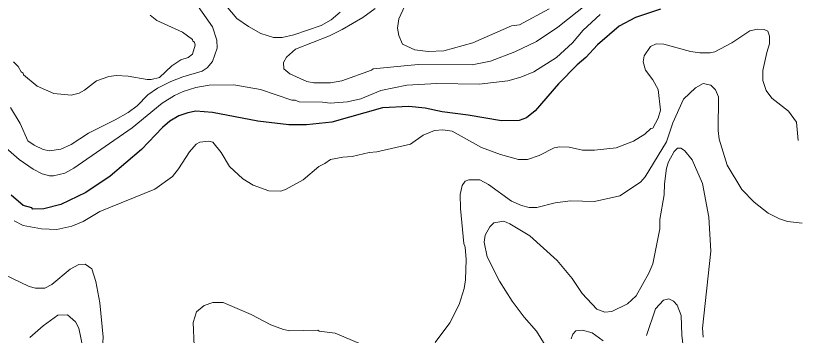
# Model space of a CAD drawing. Extents: x 598.3 to 623.2, y 6902.2 to 6930.1.
# Drawn here: x 607.371 to 609.351, y 6909.181 to 6909.99 of the extents above; entities that cross this region are included whole.
import ezdxf

# ---------------------------------------------------------------- set-up
doc = ezdxf.new("R2010")
doc.units = 0
doc.header["$LTSCALE"] = 0.032
doc.layers.add('1', color=7, linetype='Continuous', lineweight=25)
doc.layers.add('2', color=7, linetype='Continuous', lineweight=13)

msp = doc.modelspace()

# ---------------------------------------------------------------- linework, layer by layer
at = {"layer": '1'}
msp.add_lwpolyline([(609.0049, 6910.0061), (608.9411, 6909.9855), (608.9, 6909.9634), (608.8454, 6909.9162), (608.8153, 6909.8836), (608.7936, 6909.8652), (608.7465, 6909.8172), (608.6874, 6909.7492), (608.6649, 6909.7309), (608.6468, 6909.7244), (608.6019, 6909.7238), (608.5176, 6909.7381), (608.452, 6909.7461), (608.4088, 6909.756), (608.3673, 6909.76), (608.3007, 6909.7568), (608.1719, 6909.7205), (608.108, 6909.7138), (608.0636, 6909.7139), (607.9849, 6909.7228), (607.87, 6909.7446), (607.8276, 6909.7478), (607.8072, 6909.7439), (607.785, 6909.736), (607.7618, 6909.723), (607.7429, 6909.7065), (607.6901, 6909.6513), (607.6104, 6909.5839), (607.5495, 6909.5422), (607.4854, 6909.5117), (607.4429, 6909.501), (607.4147, 6909.5002), (607.4123, 6909.5034), (607.3906, 6909.5092), (607.3598, 6909.5352)], dxfattribs=at)
at = {"layer": '2'}
for points in [[(607.3596, 6910.4264), (607.395, 6910.4263), (607.4704, 6910.4318), (607.5051, 6910.4243), (607.5484, 6910.4073), (607.5886, 6910.384), (607.6309, 6910.3472), (607.6698, 6910.3043), (607.7269, 6910.2317), (607.8353, 6910.1049), (607.8955, 6910.026), (607.9319, 6909.9831)], [(608.9565, 6910.1293), (608.7444, 6909.9609), (608.691, 6909.9245), (608.6356, 6909.8983), (608.5739, 6909.8746), (608.5279, 6909.8653), (608.3908, 6909.866), (608.2772, 6909.8555), (608.2727, 6909.8521), (608.1973, 6909.8248), (608.1685, 6909.82), (608.1269, 6909.82), (608.1086, 6909.823), (608.0657, 6909.8427), (608.0506, 6909.8552), (608.0498, 6909.8714), (608.0573, 6909.8851), (608.0805, 6909.9049), (608.1663, 6909.9391), (608.1985, 6909.9549), (608.2503, 6909.9849), (608.2816, 6910.0081)], [(608.3684, 6910.0396), (608.342, 6909.9821), (608.3388, 6909.9584), (608.3419, 6909.9397), (608.3509, 6909.918), (608.3823, 6909.9036), (608.4163, 6909.8993)], [(607.3585, 6909.7574), (607.3826, 6909.7166), (607.4024, 6909.6733), (607.4186, 6909.6619), (607.4409, 6909.6512), (607.457, 6909.6475), (607.4861, 6909.6523), (607.512, 6909.6635), (607.5556, 6909.6923), (607.6237, 6909.7259), (607.6561, 6909.7445), (607.6794, 6909.762), (607.706, 6909.7893), (607.7306, 6909.806), (607.7648, 6909.8231), (607.7949, 6909.8348), (607.8434, 6909.8494), (607.8566, 6909.8576), (607.8696, 6909.8736), (607.8814, 6909.9073), (607.8813, 6909.9276), (607.8703, 6909.9619), (607.8275, 6910.0219)], [(607.9319, 6909.9831), (607.9613, 6909.9622), (607.992, 6909.9443), (608.0241, 6909.9348), (608.0462, 6909.9348), (608.0759, 6909.9414), (608.1456, 6909.9646), (608.1701, 6909.9792), (608.1934, 6909.9983)], [(608.4163, 6909.8993), (608.4557, 6909.9012), (608.529, 6909.9208), (608.6277, 6909.9639), (608.6477, 6909.9665), (608.7227, 6910.0068)], [(608.8519, 6909.9931), (608.8086, 6909.953), (608.7815, 6909.9211), (608.7409, 6909.884), (608.6842, 6909.8473), (608.651, 6909.8341), (608.6183, 6909.8248), (608.5457, 6909.8167), (608.4383, 6909.8183), (608.362, 6909.8142), (608.2961, 6909.8005), (608.2454, 6909.7794), (608.2119, 6909.7714), (608.1682, 6909.7682), (608.1488, 6909.7713), (608.0897, 6909.7721), (608.0794, 6909.7761), (608.0707, 6909.7762), (607.9912, 6909.803), (607.924, 6909.815), (607.8614, 6909.8142), (607.8279, 6909.8081), (607.7955, 6909.798), (607.7739, 6909.788), (607.7422, 6909.7681), (607.6665, 6909.7061), (607.5187, 6909.6037), (607.4955, 6909.5915), (607.4675, 6909.5845), (607.457, 6909.5844), (607.4383, 6909.5898), (607.4157, 6909.6018), (607.3803, 6909.6256), (607.3128, 6909.6843)], [(607.3663, 6909.8727), (607.3776, 6909.8614), (607.3856, 6909.848), (607.3906, 6909.8444), (607.3913, 6909.8404), (607.4262, 6909.8115), (607.4678, 6909.793), (607.5122, 6909.7888), (607.5318, 6909.7937), (607.546, 6909.8011), (607.5759, 6909.825), (607.6077, 6909.8361), (607.6272, 6909.8385), (607.6561, 6909.837), (607.7044, 6909.8281), (607.7149, 6909.8281), (607.7354, 6909.8336), (607.7673, 6909.8628), (607.79, 6909.8781), (607.808, 6909.8844), (607.819, 6909.892), (607.8262, 6909.9153), (607.8246, 6909.9224), (607.8202, 6909.9257), (607.8196, 6909.9293), (607.7942, 6909.9477), (607.7287, 6909.978), (607.7118, 6909.9912)], [(609.3532, 6909.6737), (609.3494, 6909.7207), (609.3291, 6909.7483), (609.2871, 6909.7814), (609.2722, 6909.8003), (609.264, 6909.8257), (609.264, 6909.8513), (609.2737, 6909.8963), (609.2809, 6909.9187), (609.281, 6909.9376), (609.2765, 6909.9505), (609.2674, 6909.9551), (609.2505, 6909.956), (609.2311, 6909.9518), (609.1857, 6909.9208), (609.1426, 6909.8984), (609.1306, 6909.8954), (609.1047, 6909.8956), (609.0804, 6909.8993), (609.0133, 6909.9178), (608.9937, 6909.9186), (608.9792, 6909.9121), (608.9629, 6909.8884), (608.9605, 6909.8731), (608.9671, 6909.8518), (608.9856, 6909.8272), (608.9986, 6909.8032), (609.0049, 6909.7504), (608.9988, 6909.7302), (608.9854, 6909.7051), (608.9805, 6909.7039), (608.965, 6909.6902), (608.9359, 6909.672), (608.8925, 6909.6554), (608.8371, 6909.6492), (608.8068, 6909.6492), (608.7734, 6909.6572), (608.7501, 6909.658), (608.7355, 6909.6555), (608.6976, 6909.6362), (608.6678, 6909.6257), (608.6453, 6909.6257), (608.5996, 6909.6387), (608.5516, 6909.6566), (608.4769, 6909.6974), (608.4531, 6909.7009), (608.4324, 6909.6993), (608.4036, 6909.6876), (608.3714, 6909.6646), (608.2859, 6909.645), (608.267, 6909.6435), (608.2233, 6909.6338)], [(608.4336, 6909.1628), (608.4714, 6909.2128), (608.4945, 6909.259), (608.507, 6909.2997), (608.5105, 6909.3211), (608.5128, 6909.3727), (608.5095, 6909.4038), (608.5063, 6909.4135), (608.4982, 6909.5021), (608.4973, 6909.5376), (608.5027, 6909.5599), (608.5096, 6909.5706), (608.5195, 6909.5746), (608.5472, 6909.5746), (608.5694, 6909.5624), (608.6276, 6909.5207), (608.6523, 6909.5097), (608.6724, 6909.5041), (608.6914, 6909.5043), (608.7378, 6909.5163), (608.7764, 6909.5212), (608.8373, 6909.5194), (608.9019, 6909.5339), (608.9538, 6909.5688), (608.9662, 6909.5822), (609.02, 6909.6703), (609.036, 6909.7189), (609.0627, 6909.7784), (609.0931, 6909.8075), (609.113, 6909.8183), (609.1325, 6909.8138), (609.144, 6909.802), (609.1513, 6909.7844), (609.1506, 6909.6992), (609.1531, 6909.6772), (609.1733, 6909.6114), (609.2104, 6909.5498), (609.2421, 6909.5182), (609.2775, 6909.4897), (609.3063, 6909.4757), (609.3265, 6909.4692), (609.3638, 6909.4646)], [(608.2233, 6909.6338), (608.1997, 6909.6321), (608.1689, 6909.626), (608.1545, 6909.6154), (608.1389, 6909.6078), (608.0994, 6909.5743), (608.0552, 6909.5498), (608.0429, 6909.5455), (608.0128, 6909.5463), (607.9728, 6909.5608), (607.947, 6909.5766), (607.9132, 6909.6084), (607.892, 6909.6432), (607.8705, 6909.6694), (607.8604, 6909.6725), (607.8379, 6909.6697), (607.8285, 6909.6648), (607.8121, 6909.6455), (607.7839, 6909.6025), (607.7684, 6909.5831), (607.7241, 6909.551), (607.5849, 6909.4943), (607.542, 6909.4688), (607.5137, 6909.457), (607.4757, 6909.449), (607.4371, 6909.45), (607.39, 6909.4589), (607.3679, 6909.4704)], [(609.1128, 6909.1761), (609.111, 6909.1992), (609.132, 6909.3939), (609.1271, 6909.4802), (609.1111, 6909.5651), (609.0852, 6909.6254), (609.0657, 6909.6482), (609.0564, 6909.6547), (609.0481, 6909.6547), (609.0392, 6909.6462), (609.0246, 6909.6197), (609.0203, 6909.6042), (609.0148, 6909.5642), (609.0138, 6909.5366), (609.0034, 6909.4737), (609.0033, 6909.4506), (608.9849, 6909.3615), (608.9752, 6909.3381), (608.9427, 6909.2811), (608.9212, 6909.2609), (608.8818, 6909.2412), (608.8641, 6909.2395), (608.8436, 6909.2471), (608.8066, 6909.2863), (608.7809, 6909.3243), (608.7432, 6909.37), (608.6736, 6909.4325), (608.6231, 6909.4628), (608.608, 6909.4694), (608.5825, 6909.4653), (608.5726, 6909.4556), (608.5604, 6909.4346), (608.5581, 6909.4165), (608.5658, 6909.3791), (608.5969, 6909.318), (608.6289, 6909.2673), (608.6594, 6909.2272), (608.6902, 6909.1915), (608.7128, 6909.1559)], [(607.3166, 6909.347), (607.4057, 6909.3041), (607.4216, 6909.2999), (607.4452, 6909.3006), (607.4632, 6909.3096), (607.5098, 6909.3481), (607.5311, 6909.3601), (607.547, 6909.3609), (607.5641, 6909.3494), (607.5744, 6909.317), (607.5843, 6909.2628), (607.5931, 6909.1758), (607.5925, 6909.1632), (607.6021, 6909.1219), (607.6101, 6909.1027), (607.6143, 6909.0798), (607.6331, 6909.0228)], [(609.0656, 6909.124), (609.0584, 6909.1815), (609.0574, 6909.2312), (609.0473, 6909.2576), (609.0374, 6909.2676), (609.026, 6909.2735), (609.0122, 6909.27), (608.992, 6909.2483), (608.9693, 6909.1805)], [(607.8231, 6909.1539), (607.8207, 6909.2131), (607.8296, 6909.2403), (607.849, 6909.2565)], [(607.849, 6909.2565), (607.8712, 6909.2637), (607.8972, 6909.2638), (607.9683, 6909.2333), (608.0178, 6909.2077), (608.0495, 6909.1959), (608.0654, 6909.1926), (608.1368, 6909.1941), (608.1405, 6909.191), (608.1807, 6909.1861), (608.2467, 6909.1588)], [(607.5562, 6909.0811), (607.5317, 6909.1992), (607.5233, 6909.2152), (607.5025, 6909.2329), (607.4785, 6909.2315), (607.4412, 6909.2048), (607.4072, 6909.1757)], [(608.8595, 6909.1673), (608.8315, 6909.1869), (608.8074, 6909.1941), (608.7901, 6909.1919), (608.7825, 6909.1838), (608.7783, 6909.1723)]]:
    msp.add_lwpolyline(points, dxfattribs=at)

doc.saveas('drawing.dxf')
